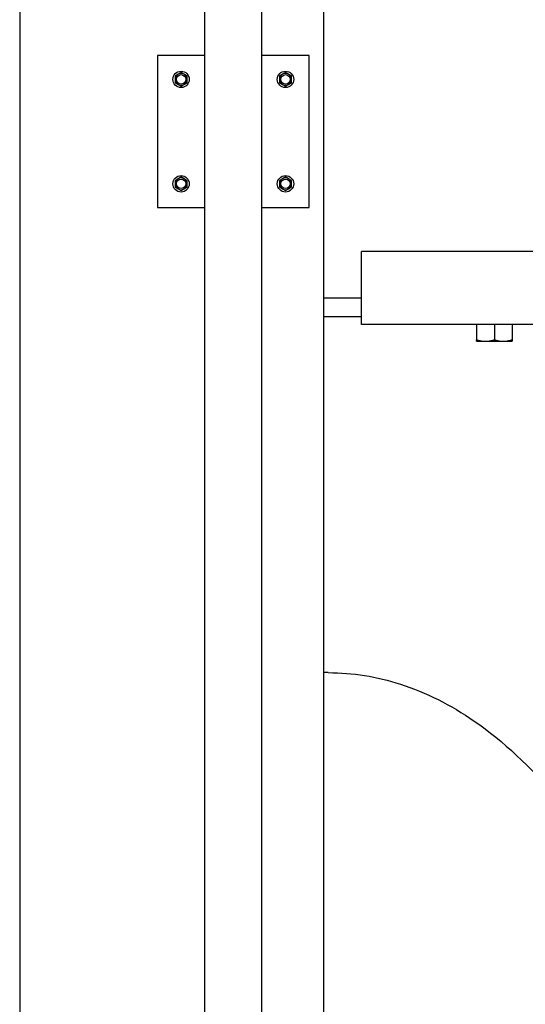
# Model space of a CAD drawing. Header units: inches. Extents: x 24 to 1128, y -69 to 748.
# Tile 648 of 656: x 724 to 738, y 632 to 658. Entities that reach past the tile are written whole.
import ezdxf

# ---------------------------------------------------------------- set-up
doc = ezdxf.new("R2010")
doc.units = ezdxf.units.IN
doc.header["$LTSCALE"] = 32
doc.header["$MEASUREMENT"] = 0
doc.layers.add('Visible (ANSI)', color=7, linetype='Continuous', lineweight=30)

msp = doc.modelspace()

# ---------------------------------------------------------------- linework, layer by layer
at = {"layer": 'Visible (ANSI)'}
for p, q in [((730.65563, 584.16853), (730.65563, 691.41146)), ((729.15563, 583.41853), (729.15563, 689.91146)), ((732.28063, 685.23103), (732.28063, 584.16853)), ((724.28063, 684.66853), (724.28063, 552.66853)), ((729.15563, 656.66853), (727.90563, 656.66853)), ((727.90563, 656.66853), (727.90563, 652.66853)), ((731.90563, 656.66853), (730.65563, 656.66853)), ((731.90563, 652.66853), (731.90563, 656.66853)), ((728.45263, 656.17863), (728.37463, 656.1336)), ((728.37463, 656.1336), (728.37463, 656.04353)), ((728.53063, 656.22366), (728.45263, 656.17863)), ((728.60863, 656.17863), (728.53063, 656.22366)), ((728.68663, 656.1336), (728.60863, 656.17863)), ((728.68663, 656.04353), (728.68663, 656.1336)), ((731.20263, 656.17863), (731.12463, 656.1336)), ((731.12463, 656.1336), (731.12463, 656.04353)), ((731.28063, 656.22366), (731.20263, 656.17863)), ((731.35863, 656.17863), (731.28063, 656.22366)), ((731.43663, 656.1336), (731.35863, 656.17863)), ((731.43663, 656.04353), (731.43663, 656.1336)), ((728.37463, 656.04353), (728.37463, 655.95346)), ((728.37463, 655.95346), (728.45263, 655.90843)), ((728.45263, 655.90843), (728.53063, 655.8634)), ((728.53063, 655.8634), (728.60863, 655.90843)), ((728.60863, 655.90843), (728.68663, 655.95346)), ((728.68663, 655.95346), (728.68663, 656.04353)), ((731.12463, 656.04353), (731.12463, 655.95346)), ((731.12463, 655.95346), (731.20263, 655.90843)), ((731.20263, 655.90843), (731.28063, 655.8634)), ((731.28063, 655.8634), (731.35863, 655.90843)), ((731.35863, 655.90843), (731.43663, 655.95346)), ((731.43663, 655.95346), (731.43663, 656.04353)), ((728.45263, 653.42863), (728.37463, 653.3836)), ((728.37463, 653.3836), (728.37463, 653.29353)), ((728.37463, 653.29353), (728.37463, 653.20346)), ((728.53063, 653.47366), (728.45263, 653.42863)), ((728.60863, 653.42863), (728.53063, 653.47366)), ((728.68663, 653.3836), (728.60863, 653.42863)), ((728.68663, 653.29353), (728.68663, 653.3836)), ((728.68663, 653.20346), (728.68663, 653.29353)), ((731.20263, 653.42863), (731.12463, 653.3836)), ((731.12463, 653.3836), (731.12463, 653.29353)), ((731.12463, 653.29353), (731.12463, 653.20346)), ((731.28063, 653.47366), (731.20263, 653.42863)), ((731.35863, 653.42863), (731.28063, 653.47366)), ((731.43663, 653.3836), (731.35863, 653.42863)), ((731.43663, 653.29353), (731.43663, 653.3836)), ((731.43663, 653.20346), (731.43663, 653.29353)), ((728.37463, 653.20346), (728.45263, 653.15843)), ((728.45263, 653.15843), (728.53063, 653.1134)), ((728.53063, 653.1134), (728.60863, 653.15843)), ((728.60863, 653.15843), (728.68663, 653.20346)), ((731.12463, 653.20346), (731.20263, 653.15843)), ((731.20263, 653.15843), (731.28063, 653.1134)), ((731.28063, 653.1134), (731.35863, 653.15843)), ((731.35863, 653.15843), (731.43663, 653.20346)), ((727.90563, 652.66853), (729.15563, 652.66853)), ((730.65563, 652.66853), (731.90563, 652.66853)), ((743.95106, 651.50853), (733.28063, 651.50853)), ((733.28063, 649.58853), (733.28063, 651.50853)), ((732.28063, 650.28853), (733.28063, 650.28853)), ((733.28063, 649.78853), (732.28063, 649.78853)), ((738.36063, 649.58853), (733.28063, 649.58853)), ((736.31163, 649.58853), (736.31163, 649.18642)), ((736.78063, 649.58853), (736.78063, 649.18642)), ((737.24963, 649.58853), (737.24963, 649.18642)), ((736.31163, 649.14453), (736.54613, 649.14453)), ((736.54613, 649.14453), (737.01513, 649.14453)), ((737.01513, 649.14453), (737.24963, 649.14453)), ((732.40563, 640.41853), (732.28063, 640.41853))]:
    msp.add_line(p, q, dxfattribs=at)
for centre, radius in [((728.53063, 656.04353), 0.216), ((728.53063, 656.04353), 0.1248), ((731.28063, 656.04353), 0.216), ((731.28063, 656.04353), 0.1248), ((728.53063, 653.29353), 0.216), ((728.53063, 653.29353), 0.1248), ((731.28063, 653.29353), 0.216), ((731.28063, 653.29353), 0.1248)]:
    msp.add_circle(centre, radius, dxfattribs=at)
for centre, start, end in [((728.53063, 656.04353), 120, 180), ((728.53063, 656.04353), 60, 120), ((728.53063, 656.04353), 0, 60), ((731.28063, 656.04353), 120, 180), ((731.28063, 656.04353), 60, 120), ((731.28063, 656.04353), 0, 60), ((728.53063, 656.04353), 180, 240), ((728.53063, 656.04353), 240, 300), ((728.53063, 656.04353), 300, 0), ((731.28063, 656.04353), 180, 240), ((731.28063, 656.04353), 240, 300), ((731.28063, 656.04353), 300, 0), ((728.53063, 653.29353), 120, 180), ((728.53063, 653.29353), 180, 240), ((728.53063, 653.29353), 60, 120), ((728.53063, 653.29353), 0, 60), ((728.53063, 653.29353), 300, 0), ((731.28063, 653.29353), 120, 180), ((731.28063, 653.29353), 180, 240), ((731.28063, 653.29353), 60, 120), ((731.28063, 653.29353), 0, 60), ((731.28063, 653.29353), 300, 0), ((728.53063, 653.29353), 240, 300), ((731.28063, 653.29353), 240, 300)]:
    msp.add_arc(centre, 0.156, start, end, dxfattribs=at)
for points in [[(736.31163, 649.18642), (736.4373, 649.14453), (736.54613, 649.14453)], [(736.31163, 649.14453), (736.31163, 649.14453), (736.31163, 649.18642)], [(736.54613, 649.14453), (736.65496, 649.14453), (736.78063, 649.18642)], [(736.78063, 649.18642), (736.9063, 649.14453), (737.01513, 649.14453)], [(737.01513, 649.14453), (737.12396, 649.14453), (737.24963, 649.18642)], [(737.24963, 649.18642), (737.24963, 649.14453), (737.24963, 649.14453)]]:
    msp.add_rational_spline(points, [1, 1.0379548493, 1], degree=2, dxfattribs=at)
msp.add_open_spline([(732.40563, 640.41853), (733.0446, 640.41853), (733.68319, 640.31565), (734.97677, 639.89882), (735.62901, 639.56978), (737.01628, 638.6136), (737.73743, 637.93624), (739.09568, 636.2974), (739.7301, 635.32798), (740.87285, 633.15659), (741.38108, 631.95452), (741.96996, 630.21076), (742.1137, 629.74821), (742.24834, 629.27594)], degree=3, knots=[0, 0, 0, 0, 0.15974213, 0.15974213, 0.33187701, 0.33187701, 0.5428347, 0.5428347, 0.759799, 0.759799, 0.9767633, 0.9767633, 1.05258961, 1.05258961, 1.05258961, 1.05258961], dxfattribs=at)

doc.saveas('drawing.dxf')
